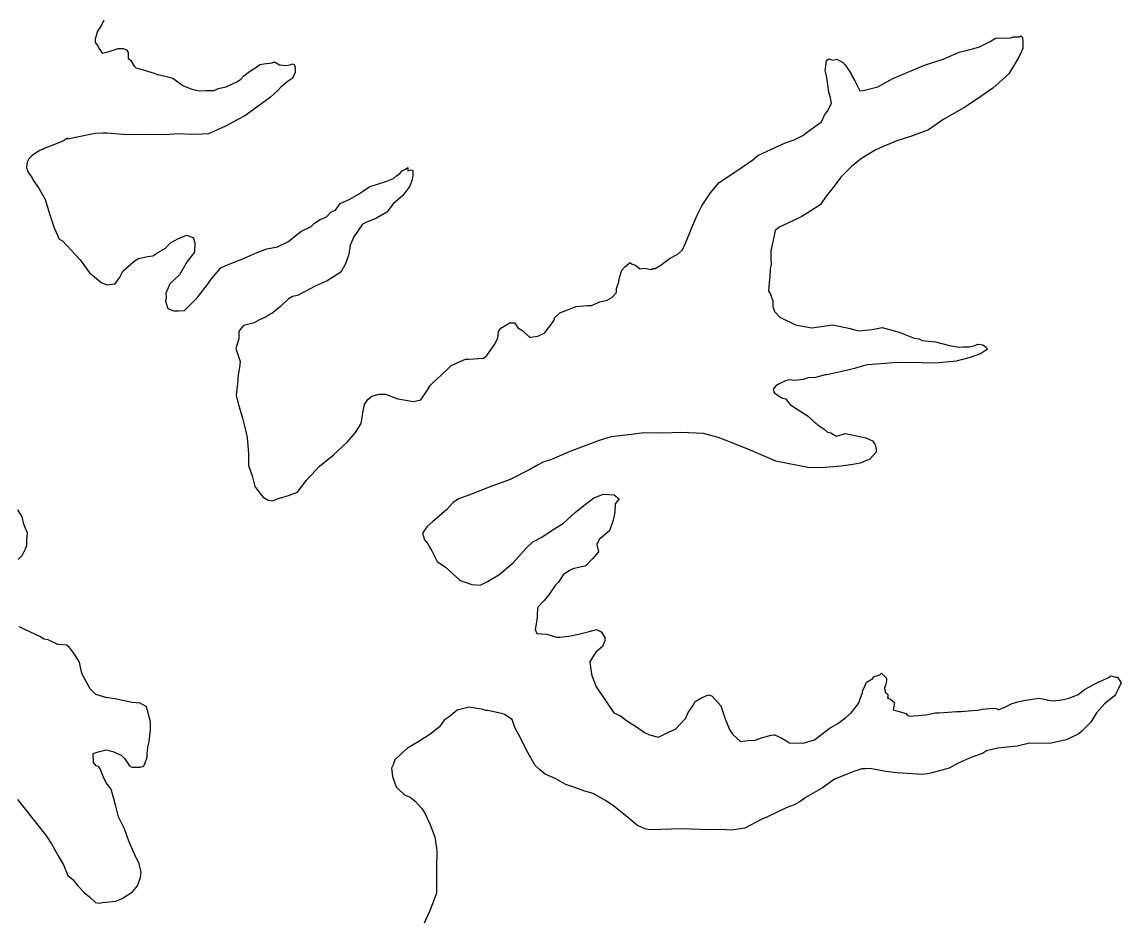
# Model space of a CAD drawing. Extents: x -939622 to -934222, y 1383701 to 1385301.
# Drawn here: x -935744.96 to -935740.923, y 1384158.075 to 1384161.374 of the extents above; entities that cross this region are included whole.
import ezdxf

# ---------------------------------------------------------------- set-up
doc = ezdxf.new("R2010")
doc.units = 0
doc.layers.add('Level 9', color=7, linetype='Continuous')

msp = doc.modelspace()

# ---------------------------------------------------------------- linework, layer by layer
at = {"layer": 'Level 9'}
for points in [[(-935744.6601, 1384161.3805), (-935744.6686, 1384161.3622), (-935744.6802, 1384161.3439), (-935744.6831, 1384161.3408), (-935744.6913, 1384161.3105), (-935744.691, 1384161.2985), (-935744.6817, 1384161.2867), (-935744.6785, 1384161.2777), (-935744.6723, 1384161.2689), (-935744.6661, 1384161.26), (-935744.6482, 1384161.2635), (-935744.6363, 1384161.2668), (-935744.6065, 1384161.2765), (-935744.5885, 1384161.277), (-935744.5764, 1384161.2713), (-935744.5702, 1384161.2624), (-935744.5697, 1384161.2413), (-935744.5605, 1384161.2326), (-935744.5479, 1384161.2118), (-935744.5418, 1384161.2059), (-935744.5237, 1384161.2004), (-935744.4753, 1384161.1865), (-935744.4632, 1384161.1808), (-935744.4602, 1384161.1809), (-935744.424, 1384161.1728), (-935744.4059, 1384161.1672), (-935744.3693, 1384161.141), (-935744.342, 1384161.1297), (-935744.3359, 1384161.1268), (-935744.3088, 1384161.1215), (-935744.2848, 1384161.1221), (-935744.2549, 1384161.1228), (-935744.24, 1384161.1292), (-935744.2102, 1384161.136), (-935744.1687, 1384161.1551), (-935744.1569, 1384161.1644), (-935744.1452, 1384161.1767), (-935744.1246, 1384161.1923), (-935744.0951, 1384161.211), (-935744.0863, 1384161.2173), (-935744.0713, 1384161.2207), (-935744.0415, 1384161.2244), (-935744.0325, 1384161.2276), (-935744.0143, 1384161.2161), (-935744.0113, 1384161.2161), (-935743.9932, 1384161.2136), (-935743.9753, 1384161.217), (-935743.9664, 1384161.2203), (-935743.9603, 1384161.2174), (-935743.9571, 1384161.2085), (-935743.9566, 1384161.1874), (-935743.968, 1384161.1661), (-935743.9857, 1384161.1536), (-935744.0092, 1384161.135), (-935744.0209, 1384161.1226), (-935744.0473, 1384161.0979), (-935744.0974, 1384161.0606), (-935744.1416, 1384161.0294), (-935744.1653, 1384161.0168), (-935744.2126, 1384160.9915), (-935744.2749, 1384160.9629), (-935744.2989, 1384160.9623), (-935744.3378, 1384160.9613), (-935744.3829, 1384160.9632), (-935744.4367, 1384160.9589), (-935744.5057, 1384160.9602), (-935744.5447, 1384160.9592), (-935744.5897, 1384160.9611), (-935744.6468, 1384160.9657), (-935744.6618, 1384160.9653), (-935744.6918, 1384160.9645), (-935744.7574, 1384160.9509), (-935744.7932, 1384160.944), (-935744.7933, 1384160.947), (-935744.8081, 1384160.9376), (-935744.8466, 1384160.9216), (-935744.8793, 1384160.9087), (-935744.8852, 1384160.9056), (-935744.8942, 1384160.9024), (-935744.9148, 1384160.8898), (-935744.9266, 1384160.8805), (-935744.9354, 1384160.8712), (-935744.9411, 1384160.8591), (-935744.9436, 1384160.841), (-935744.9402, 1384160.826), (-935744.9216, 1384160.7994), (-935744.9215, 1384160.7964), (-935744.8966, 1384160.7609), (-935744.8747, 1384160.7223), (-935744.8583, 1384160.6656), (-935744.8421, 1384160.6178), (-935744.8295, 1384160.5911), (-935744.8231, 1384160.5762), (-935744.811, 1384160.5705)], [(-935742.2577, 1384160.8837), (-935742.1598, 1384160.9283), (-935742.1242, 1384160.9412), (-935742.0916, 1384160.9571), (-935742.0798, 1384160.9664), (-935742.0238, 1384161.0069), (-935742.0124, 1384161.0312), (-935742.0008, 1384161.0466), (-935741.9865, 1384161.074), (-935741.99, 1384161.095), (-935741.9965, 1384161.1159), (-935742.0002, 1384161.1428), (-935742.0039, 1384161.1698), (-935742.0105, 1384161.1967), (-935742.0079, 1384161.2118), (-935742.0054, 1384161.233), (-935741.9966, 1384161.2392), (-935741.9905, 1384161.2363), (-935741.9815, 1384161.2336), (-935741.9666, 1384161.2369), (-935741.9453, 1384161.2254), (-935741.9361, 1384161.2166), (-935741.9143, 1384161.1841), (-935741.9142, 1384161.1811), (-935741.9016, 1384161.1573), (-935741.8827, 1384161.1217), (-935741.8707, 1384161.122), (-935741.8171, 1384161.1354), (-935741.7609, 1384161.1668), (-935741.6451, 1384161.2149), (-935741.5767, 1384161.2376), (-935741.5174, 1384161.2632), (-935741.4637, 1384161.2765), (-935741.4429, 1384161.2831), (-935741.4044, 1384161.3021), (-935741.3837, 1384161.3146), (-935741.3298, 1384161.316), (-935741.3178, 1384161.3193), (-935741.3089, 1384161.3195), (-935741.2969, 1384161.3198), (-935741.2909, 1384161.3229), (-935741.2848, 1384161.3171), (-935741.2844, 1384161.302), (-935741.2838, 1384161.278), (-935741.2895, 1384161.2628), (-935741.298, 1384161.2445), (-935741.3355, 1384161.1834), (-935741.3941, 1384161.1308), (-935741.4384, 1384161.0997), (-935741.4944, 1384161.0622), (-935741.5772, 1384161.015), (-935741.6303, 1384160.9776), (-935741.6927, 1384160.9549), (-935741.7433, 1384160.9386), (-935741.7967, 1384160.9163), (-935741.8264, 1384160.9035), (-935741.8766, 1384160.8722), (-935741.9119, 1384160.8442), (-935741.9528, 1384160.8041), (-935741.9848, 1384160.7612), (-935742.0022, 1384160.7397), (-935742.0283, 1384160.7029), (-935742.0667, 1384160.6779), (-935742.0962, 1384160.6591), (-935742.1496, 1384160.6337), (-935742.1762, 1384160.621), (-935742.1939, 1384160.6085), (-935742.1966, 1384160.5964), (-935742.2019, 1384160.5662), (-935742.21, 1384160.5329), (-935742.2093, 1384160.5029), (-935742.2088, 1384160.4848), (-935742.2114, 1384160.4667), (-935742.2137, 1384160.4396), (-935742.2161, 1384160.4155), (-935742.2184, 1384160.3853), (-935742.2122, 1384160.3764), (-935742.2025, 1384160.3496), (-935742.202, 1384160.3286), (-935742.1955, 1384160.3107), (-935742.177, 1384160.2901), (-935742.1193, 1384160.2614), (-935742.1073, 1384160.2587), (-935742.0591, 1384160.2509), (-935741.9814, 1384160.2619), (-935741.9181, 1384160.2484), (-935741.8879, 1384160.2401), (-935741.837, 1384160.2444), (-935741.8012, 1384160.2513), (-935741.7378, 1384160.2348), (-935741.6833, 1384160.2121), (-935741.6652, 1384160.2096), (-935741.6531, 1384160.2038), (-935741.605, 1384160.199), (-935741.5537, 1384160.1853), (-935741.5176, 1384160.1801), (-935741.5026, 1384160.1805), (-935741.4816, 1384160.181), (-935741.4637, 1384160.1845), (-935741.4489, 1384160.1909), (-935741.4308, 1384160.1883)], [(-935744.166, 1384160.0781), (-935744.1682, 1384160.045), (-935744.1732, 1384160.0027), (-935744.1664, 1384159.9728), (-935744.1501, 1384159.9191), (-935744.1401, 1384159.8802), (-935744.1333, 1384159.8473), (-935744.1288, 1384159.7872), (-935744.1278, 1384159.7451), (-935744.1148, 1384159.7064), (-935744.1049, 1384159.6675), (-935744.0863, 1384159.6439), (-935744.0739, 1384159.6292), (-935744.0557, 1384159.6176), (-935744.0376, 1384159.615), (-935744.0258, 1384159.6213), (-935744.0139, 1384159.6246), (-935743.9811, 1384159.6345), (-935743.9484, 1384159.6473), (-935743.9165, 1384159.6902), (-935743.8814, 1384159.7272), (-935743.8668, 1384159.7426), (-935743.8169, 1384159.783), (-935743.7641, 1384159.8324), (-935743.7349, 1384159.8662), (-935743.7148, 1384159.8998), (-935743.7095, 1384159.93), (-935743.7069, 1384159.9451), (-935743.7015, 1384159.9694), (-935743.69, 1384159.9877), (-935743.6753, 1384160.0001), (-935743.6485, 1384160.0068), (-935743.6245, 1384160.0074), (-935743.5791, 1384159.9904), (-935743.5218, 1384159.9798), (-935743.495, 1384159.9865), (-935743.4719, 1384160.0202), (-935743.4603, 1384160.0385), (-935743.4486, 1384160.0509), (-935743.4222, 1384160.0756), (-935743.3929, 1384160.1034), (-935743.3842, 1384160.1126), (-935743.3308, 1384160.135), (-935743.3188, 1384160.1353), (-935743.2649, 1384160.1397), (-935743.2531, 1384160.149), (-935743.2241, 1384160.1888), (-935743.2127, 1384160.2132), (-935743.2103, 1384160.2373), (-935743.2016, 1384160.2495), (-935743.181, 1384160.2621), (-935743.1691, 1384160.2684), (-935743.1511, 1384160.2688), (-935743.1449, 1384160.26), (-935743.1387, 1384160.2511), (-935743.1204, 1384160.2395), (-935743.0959, 1384160.2161), (-935743.0929, 1384160.2161), (-935743.066, 1384160.2198), (-935743.0393, 1384160.2325), (-935743.0306, 1384160.2448), (-935743.016, 1384160.2632), (-935743.0045, 1384160.2815), (-935743.0047, 1384160.2875), (-935742.9841, 1384160.3061), (-935742.9247, 1384160.3286), (-935742.8828, 1384160.3327), (-935742.8678, 1384160.3331), (-935742.8382, 1384160.3458), (-935742.8113, 1384160.3525), (-935742.7936, 1384160.362), (-935742.776, 1384160.3805), (-935742.7764, 1384160.3955), (-935742.768, 1384160.4198), (-935742.7654, 1384160.4349), (-935742.7571, 1384160.4622), (-935742.7454, 1384160.4745), (-935742.7307, 1384160.4869), (-935742.7278, 1384160.49), (-935742.7186, 1384160.4842), (-935742.7096, 1384160.4814), (-935742.7004, 1384160.4756), (-935742.6912, 1384160.4668), (-935742.6733, 1384160.4703), (-935742.6492, 1384160.4648), (-935742.6433, 1384160.468), (-935742.6343, 1384160.4682), (-935742.6136, 1384160.4808), (-935742.5812, 1384160.5056), (-935742.5516, 1384160.5214), (-935742.534, 1384160.5369), (-935742.5226, 1384160.5613), (-935742.5057, 1384160.6038), (-935742.5001, 1384160.619), (-935742.4802, 1384160.6646), (-935742.463, 1384160.6981), (-935742.4312, 1384160.747), (-935742.3992, 1384160.7839), (-935742.3343, 1384160.8277), (-935742.2753, 1384160.8682), (-935742.2577, 1384160.8837)], [(-935744.811, 1384160.5705), (-935744.7462, 1384160.4999), (-935744.7121, 1384160.4526), (-935744.6937, 1384160.438), (-935744.6692, 1384160.4176), (-935744.648, 1384160.4091), (-935744.6181, 1384160.4128), (-935744.6008, 1384160.4373), (-935744.5893, 1384160.4587), (-935744.5511, 1384160.4927), (-935744.5335, 1384160.5052), (-935744.4976, 1384160.5121), (-935744.4797, 1384160.5156), (-935744.465, 1384160.525), (-935744.4325, 1384160.5438), (-935744.4149, 1384160.5623), (-935744.3883, 1384160.578), (-935744.3556, 1384160.5908), (-935744.3314, 1384160.5824), (-935744.325, 1384160.5645), (-935744.3271, 1384160.5284), (-935744.3533, 1384160.4946), (-935744.382, 1384160.4458), (-935744.4172, 1384160.4118), (-935744.42, 1384160.4057), (-935744.4314, 1384160.3784), (-935744.4309, 1384160.3603), (-935744.4336, 1384160.3482), (-935744.424, 1384160.3214), (-935744.4027, 1384160.3129), (-935744.3848, 1384160.3134), (-935744.3638, 1384160.3139), (-935744.317, 1384160.3602), (-935744.2792, 1384160.4092), (-935744.2647, 1384160.4307), (-935744.2297, 1384160.4706), (-935744.212, 1384160.4801), (-935744.1466, 1384160.5058), (-935744.1021, 1384160.525), (-935744.0605, 1384160.541), (-935744.0217, 1384160.548), (-935743.9832, 1384160.567), (-935743.9361, 1384160.6043), (-935743.8976, 1384160.6233), (-935743.8859, 1384160.6356), (-935743.8653, 1384160.6482), (-935743.8415, 1384160.6578), (-935743.824, 1384160.6763), (-935743.8091, 1384160.6827), (-935743.7917, 1384160.7072), (-935743.7561, 1384160.7231), (-935743.7236, 1384160.742), (-935743.7089, 1384160.7513), (-935743.6823, 1384160.7701), (-935743.6585, 1384160.7767), (-935743.6198, 1384160.7897), (-935743.5961, 1384160.7993), (-935743.5843, 1384160.8086), (-935743.5726, 1384160.8179), (-935743.5638, 1384160.8272), (-935743.552, 1384160.8335), (-935743.546, 1384160.8366), (-935743.5431, 1384160.8397), (-935743.5428, 1384160.8277), (-935743.5309, 1384160.831), (-935743.5248, 1384160.8281), (-935743.5244, 1384160.8101), (-935743.527, 1384160.795), (-935743.5354, 1384160.7707), (-935743.5616, 1384160.737), (-935743.5968, 1384160.706), (-935743.62, 1384160.6753), (-935743.6585, 1384160.6533), (-935743.697, 1384160.6373), (-935743.7089, 1384160.631), (-935743.7407, 1384160.5851), (-935743.755, 1384160.5547), (-935743.7602, 1384160.5214), (-935743.7713, 1384160.4851), (-935743.7885, 1384160.4545), (-935743.8387, 1384160.4232), (-935743.8832, 1384160.4041), (-935743.9483, 1384160.3693), (-935743.9662, 1384160.3659), (-935743.981, 1384160.3565), (-935744.0103, 1384160.3287), (-935744.0427, 1384160.3038), (-935744.0486, 1384160.3007), (-935744.0633, 1384160.2913), (-935744.09, 1384160.2786), (-935744.1078, 1384160.2691), (-935744.1316, 1384160.2625), (-935744.1465, 1384160.2591), (-935744.1553, 1384160.2499), (-935744.164, 1384160.2376), (-935744.1638, 1384160.2286), (-935744.1633, 1384160.2106), (-935744.1744, 1384160.1742), (-935744.1582, 1384160.1265), (-935744.1607, 1384160.1053), (-935744.166, 1384160.0781)], [(-935741.4308, 1384160.1883), (-935741.4186, 1384160.1796), (-935741.4154, 1384160.1706), (-935741.4213, 1384160.1675), (-935741.439, 1384160.155), (-935741.4776, 1384160.142), (-935741.5283, 1384160.1287), (-935741.6031, 1384160.1208), (-935741.6541, 1384160.1226), (-935741.7471, 1384160.1233), (-935741.8039, 1384160.1189), (-935741.8548, 1384160.1146), (-935741.8697, 1384160.1112), (-935741.9025, 1384160.1014), (-935741.9263, 1384160.0948), (-935742.0038, 1384160.0778), (-935742.0098, 1384160.0776), (-935742.0456, 1384160.0677), (-935742.0726, 1384160.067), (-935742.0904, 1384160.0606), (-935742.1233, 1384160.0568), (-935742.1413, 1384160.0593), (-935742.1562, 1384160.0559), (-935742.177, 1384160.0464), (-935742.1918, 1384160.037), (-935742.2005, 1384160.0248), (-935742.1972, 1384160.0128), (-935742.1819, 1384160.0012), (-935742.1667, 1384159.9925), (-935742.1546, 1384159.9898), (-935742.1453, 1384159.978), (-935742.1391, 1384159.9691), (-935742.1269, 1384159.9604), (-935742.0721, 1384159.9257), (-935742.0506, 1384159.9051), (-935742.0322, 1384159.8906), (-935742.0139, 1384159.879), (-935742.0016, 1384159.8673), (-935741.9896, 1384159.8645), (-935741.9683, 1384159.853), (-935741.9356, 1384159.8629), (-935741.8602, 1384159.8467), (-935741.8359, 1384159.8353), (-935741.8265, 1384159.8205), (-935741.8233, 1384159.8115), (-935741.8231, 1384159.8025), (-935741.8229, 1384159.7935), (-935741.8463, 1384159.7688), (-935741.8818, 1384159.7529), (-935741.9087, 1384159.7492), (-935741.9506, 1384159.7422), (-935742.0104, 1384159.7377), (-935742.0674, 1384159.7363), (-935742.1909, 1384159.7603), (-935742.2819, 1384159.8001), (-935742.3515, 1384159.8285), (-935742.403, 1384159.8482), (-935742.4573, 1384159.8619), (-935742.5384, 1384159.8659), (-935742.6043, 1384159.8643), (-935742.6763, 1384159.8655), (-935742.7211, 1384159.8584), (-935742.7959, 1384159.8505), (-935742.8406, 1384159.8373), (-935742.9505, 1384159.7955), (-935743.0158, 1384159.7668), (-935743.0455, 1384159.757), (-935743.0692, 1384159.7444), (-935743.0929, 1384159.7318), (-935743.1669, 1384159.6939), (-935743.2441, 1384159.6649), (-935743.3184, 1384159.6359), (-935743.3571, 1384159.6229), (-935743.3777, 1384159.6074), (-935743.4011, 1384159.5827), (-935743.451, 1384159.5394), (-935743.4715, 1384159.5208), (-935743.4889, 1384159.4963), (-935743.4823, 1384159.4724), (-935743.4699, 1384159.4577), (-935743.4543, 1384159.431), (-935743.4353, 1384159.3924), (-935743.4048, 1384159.3721), (-935743.3527, 1384159.3252), (-935743.3496, 1384159.3223), (-935743.3073, 1384159.3083), (-935743.2773, 1384159.306), (-935743.2506, 1384159.3187), (-935743.2092, 1384159.3438), (-935743.1563, 1384159.3873), (-935743.1067, 1384159.4426), (-935743.0832, 1384159.4643), (-935743.0536, 1384159.4801), (-935743.0064, 1384159.5113), (-935742.971, 1384159.5333), (-935742.927, 1384159.5735), (-935742.8917, 1384159.6014), (-935742.8593, 1384159.6263), (-935742.8237, 1384159.6392), (-935742.7846, 1384159.6372), (-935742.7663, 1384159.6226)], [(-935742.7663, 1384159.6226), (-935742.7808, 1384159.6042), (-935742.7831, 1384159.574), (-935742.7883, 1384159.5438), (-935742.8023, 1384159.5044), (-935742.8406, 1384159.4733), (-935742.8491, 1384159.4551), (-935742.8424, 1384159.4282), (-935742.8628, 1384159.4036), (-935742.8891, 1384159.3759), (-935742.9369, 1384159.3656), (-935742.9487, 1384159.3593), (-935742.9723, 1384159.3437), (-935742.9896, 1384159.3162), (-935743.0013, 1384159.3039), (-935743.0245, 1384159.2702), (-935743.0419, 1384159.2487), (-935743.0653, 1384159.2241), (-935743.0678, 1384159.2029), (-935743.0674, 1384159.1879), (-935743.07, 1384159.1698), (-935743.0753, 1384159.1426), (-935743.0689, 1384159.1277), (-935743.0329, 1384159.1256), (-935742.9966, 1384159.1145), (-935742.9846, 1384159.1148), (-935742.9517, 1384159.1186), (-935742.9159, 1384159.1255), (-935742.8772, 1384159.1355), (-935742.8504, 1384159.1422), (-935742.8322, 1384159.1336), (-935742.8196, 1384159.1129), (-935742.8193, 1384159.1008), (-935742.8278, 1384159.0796), (-935742.8513, 1384159.0609), (-935742.86, 1384159.0487), (-935742.8744, 1384159.0242), (-935742.8707, 1384158.9943), (-935742.8672, 1384158.9733), (-935742.8511, 1384158.9316), (-935742.8263, 1384158.8961), (-935742.8076, 1384158.8665), (-935742.7858, 1384158.8369), (-935742.7616, 1384158.8255), (-935742.7401, 1384158.808), (-935742.7036, 1384158.7848), (-935742.6731, 1384158.7645), (-935742.6549, 1384158.7559), (-935742.6217, 1384158.7477), (-935742.595, 1384158.7604), (-935742.5832, 1384158.7668), (-935742.5594, 1384158.7764), (-935742.5448, 1384158.7918), (-935742.5214, 1384158.8164), (-935742.513, 1384158.8377), (-935742.4956, 1384158.8622), (-935742.4869, 1384158.8775), (-935742.4663, 1384158.89), (-935742.4485, 1384158.8995), (-935742.4366, 1384158.9028), (-935742.4245, 1384158.8971), (-935742.3936, 1384158.8617), (-935742.3774, 1384158.814), (-935742.3615, 1384158.7753), (-935742.349, 1384158.7575), (-935742.3214, 1384158.7312), (-935742.2945, 1384158.7348), (-935742.2675, 1384158.7355), (-935742.2438, 1384158.7451), (-935742.208, 1384158.755), (-935742.199, 1384158.7553), (-935742.196, 1384158.7553), (-935742.187, 1384158.7525), (-935742.1688, 1384158.744), (-935742.1413, 1384158.7266), (-935742.0903, 1384158.7249), (-935742.0487, 1384158.7379), (-935741.9957, 1384158.7784), (-935741.9632, 1384158.7972), (-935741.9337, 1384158.819), (-935741.9132, 1384158.8376), (-935741.887, 1384158.8713), (-935741.873, 1384158.9108), (-935741.8732, 1384158.9168), (-935741.8674, 1384158.926), (-935741.8589, 1384158.9472), (-935741.856, 1384158.9503), (-935741.8353, 1384158.9629), (-935741.8325, 1384158.9689), (-935741.8086, 1384158.9756), (-935741.8028, 1384158.9817), (-935741.7844, 1384158.9641), (-935741.7841, 1384158.9551), (-935741.7868, 1384158.94), (-935741.7925, 1384158.9278), (-935741.7891, 1384158.9129), (-935741.7829, 1384158.907), (-935741.7799, 1384158.9041), (-935741.7796, 1384158.892), (-935741.7826, 1384158.892), (-935741.7704, 1384158.8863)], [(-935744.9739, 1384159.3992), (-935744.9593, 1384159.4146), (-935744.9479, 1384159.4389), (-935744.9422, 1384159.4511), (-935744.9427, 1384159.4722), (-935744.9403, 1384159.4963), (-935744.9531, 1384159.5291), (-935744.9598, 1384159.556), (-935744.9755, 1384159.5827)], [(-935744.7307, 1384158.1748), (-935744.7123, 1384158.1602), (-935744.6908, 1384158.1397), (-935744.6788, 1384158.137), (-935744.6639, 1384158.1404), (-935744.6519, 1384158.1407), (-935744.616, 1384158.1446), (-935744.5922, 1384158.1542), (-935744.5539, 1384158.1792), (-935744.5364, 1384158.2007), (-935744.5252, 1384158.2311), (-935744.5227, 1384158.2522), (-935744.5294, 1384158.2821), (-935744.5452, 1384158.3148), (-935744.5675, 1384158.3654), (-935744.5836, 1384158.4101), (-935744.6057, 1384158.4547), (-935744.6156, 1384158.4936), (-935744.6322, 1384158.5563), (-935744.6508, 1384158.5799), (-935744.6603, 1384158.6007), (-935744.673, 1384158.6305), (-935744.6761, 1384158.6334), (-935744.6792, 1384158.6394), (-935744.6883, 1384158.6422), (-935744.6976, 1384158.654), (-935744.6984, 1384158.687), (-935744.6806, 1384158.6935), (-935744.6507, 1384158.7003), (-935744.6266, 1384158.6948), (-935744.5963, 1384158.6806), (-935744.584, 1384158.6688), (-935744.5747, 1384158.657), (-935744.5653, 1384158.6422), (-935744.5562, 1384158.6364), (-935744.5262, 1384158.6372), (-935744.5143, 1384158.6405), (-935744.5085, 1384158.6496), (-935744.5001, 1384158.6739), (-935744.5004, 1384158.686), (-935744.498, 1384158.7101), (-935744.4926, 1384158.7313), (-935744.4876, 1384158.7735), (-935744.4884, 1384158.8036), (-935744.495, 1384158.8305), (-935744.4983, 1384158.8424), (-935744.5047, 1384158.8603), (-935744.526, 1384158.8718), (-935744.5561, 1384158.8741), (-935744.6194, 1384158.8876), (-935744.6525, 1384158.8928), (-935744.6888, 1384158.9039), (-935744.7103, 1384158.9244), (-935744.7386, 1384158.9779), (-935744.7418, 1384158.9868), (-935744.7487, 1384159.0227), (-935744.7674, 1384159.0523), (-935744.786, 1384159.076), (-935744.7952, 1384159.0847), (-935744.8282, 1384159.0869), (-935744.8646, 1384159.1041), (-935744.8797, 1384159.1067), (-935744.8919, 1384159.1154), (-935744.9101, 1384159.124), (-935744.9344, 1384159.1354), (-935744.9708, 1384159.1526)], [(-935741.7704, 1384158.8863), (-935741.7552, 1384158.8746), (-935741.7605, 1384158.8474), (-935741.7122, 1384158.8336), (-935741.709, 1384158.8276), (-935741.6999, 1384158.8248), (-935741.6401, 1384158.8293), (-935741.6043, 1384158.8362), (-935741.5923, 1384158.8365), (-935741.5264, 1384158.8412), (-935741.5114, 1384158.8416), (-935741.4695, 1384158.8456), (-935741.4486, 1384158.8461), (-935741.4337, 1384158.8495), (-935741.3918, 1384158.8536), (-935741.3767, 1384158.8509), (-935741.3736, 1384158.848), (-935741.3499, 1384158.8576), (-935741.3232, 1384158.8703), (-935741.3024, 1384158.8768), (-935741.2756, 1384158.8835), (-935741.2487, 1384158.8872), (-935741.2248, 1384158.8908), (-935741.1976, 1384158.8855), (-935741.1916, 1384158.8826), (-935741.1735, 1384158.8801), (-935741.1406, 1384158.8839), (-935741.1138, 1384158.8906), (-935741.0811, 1384158.9034), (-935741.0576, 1384158.922), (-935741.0102, 1384158.9473), (-935741.0043, 1384158.9505), (-935740.9954, 1384158.9537), (-935740.9687, 1384158.9664), (-935740.9599, 1384158.9726), (-935740.9418, 1384158.967), (-935740.9358, 1384158.9672), (-935740.9295, 1384158.9583), (-935740.9233, 1384158.9465), (-935740.9375, 1384158.916), (-935740.9432, 1384158.9038), (-935740.949, 1384158.8977), (-935740.9843, 1384158.8697), (-935741.0135, 1384158.8359), (-935741.0336, 1384158.8023), (-935741.0688, 1384158.7683), (-935741.0776, 1384158.7591), (-935741.125, 1384158.7369), (-935741.1846, 1384158.7233), (-935741.2596, 1384158.7245), (-935741.3044, 1384158.7143), (-935741.3761, 1384158.7065), (-935741.4179, 1384158.6965), (-935741.4326, 1384158.6871), (-935741.4713, 1384158.6741), (-935741.5217, 1384158.6518), (-935741.5542, 1384158.6329), (-935741.6168, 1384158.6163), (-935741.6347, 1384158.6129), (-935741.6526, 1384158.6094), (-935741.7458, 1384158.6161), (-935741.7879, 1384158.6211), (-935741.8451, 1384158.6317), (-935741.8601, 1384158.6313), (-935741.8751, 1384158.631), (-935741.9048, 1384158.6212), (-935741.9286, 1384158.6116), (-935741.9761, 1384158.5923), (-935742.0203, 1384158.5612), (-935742.0794, 1384158.5266), (-935742.1059, 1384158.5079), (-935742.1237, 1384158.4984), (-935742.1505, 1384158.4887), (-935742.2246, 1384158.4538), (-935742.2453, 1384158.4442), (-935742.3045, 1384158.4127), (-935742.3553, 1384158.4054), (-935742.3943, 1384158.4074), (-935742.4363, 1384158.4064), (-935742.5354, 1384158.41), (-935742.6133, 1384158.408), (-935742.6522, 1384158.407), (-935742.6673, 1384158.4097), (-935742.6976, 1384158.421), (-935742.7496, 1384158.4648), (-935742.7863, 1384158.494), (-935742.8168, 1384158.5143), (-935742.8625, 1384158.5402), (-935742.8926, 1384158.5485), (-935742.929, 1384158.5626), (-935742.9622, 1384158.5738), (-935742.9987, 1384158.594), (-935743.0381, 1384158.611), (-935743.0596, 1384158.6285), (-935743.0749, 1384158.6432), (-935743.1062, 1384158.6966), (-935743.1157, 1384158.7174), (-935743.1347, 1384158.756), (-935743.1503, 1384158.7827), (-935743.1601, 1384158.8126), (-935743.1875, 1384158.8299)], [(-935743.1875, 1384158.8299), (-935743.1936, 1384158.8328), (-935743.2539, 1384158.8463), (-935743.2538, 1384158.8433), (-935743.2659, 1384158.849), (-935743.3171, 1384158.8568), (-935743.3469, 1384158.85), (-935743.3618, 1384158.8467), (-935743.3912, 1384158.8219), (-935743.4089, 1384158.8094), (-935743.4263, 1384158.7849), (-935743.4616, 1384158.7569), (-935743.4823, 1384158.7444), (-935743.503, 1384158.7318), (-935743.5443, 1384158.7067), (-935743.5648, 1384158.6882), (-935743.5912, 1384158.6635), (-935743.5968, 1384158.6453), (-935743.6025, 1384158.6331), (-935743.6022, 1384158.6241), (-935743.5987, 1384158.6031), (-935743.5922, 1384158.5822), (-935743.5858, 1384158.5643), (-935743.5796, 1384158.5584), (-935743.5551, 1384158.535), (-935743.5339, 1384158.5265), (-935743.5155, 1384158.5119), (-935743.4909, 1384158.4854), (-935743.4815, 1384158.4706), (-935743.4625, 1384158.429), (-935743.4433, 1384158.3813), (-935743.436, 1384158.3304), (-935743.4373, 1384158.2581), (-935743.4382, 1384158.1739), (-935743.4522, 1384158.1344), (-935743.4635, 1384158.1071), (-935743.4834, 1384158.0645)], [(-935744.9761, 1384158.5177), (-935744.8739, 1384158.3879), (-935744.8521, 1384158.3553), (-935744.827, 1384158.3108), (-935744.8082, 1384158.2782), (-935744.7923, 1384158.2395), (-935744.7739, 1384158.2249), (-935744.7553, 1384158.2013), (-935744.7307, 1384158.1748)]]:
    msp.add_lwpolyline(points, dxfattribs=at)

doc.saveas('drawing.dxf')
